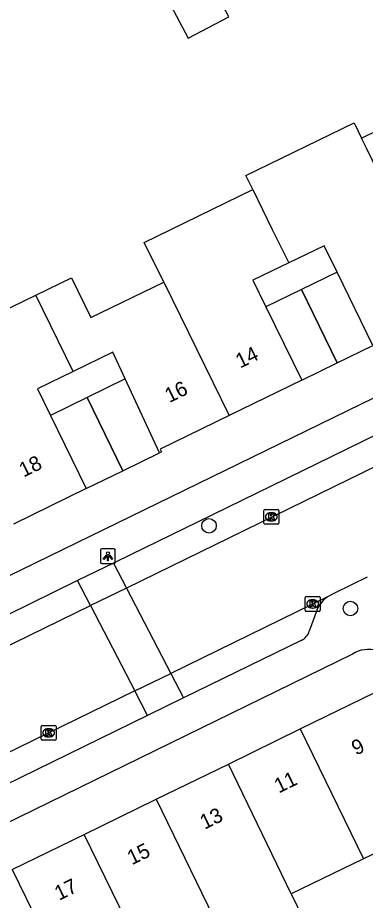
# Model space of a CAD drawing. Extents: x 160457 to 162082, y 388340 to 389736.
# Drawn here: x 161599.8 to 161623.2, y 388637.8 to 388697.4 of the extents above; entities that cross this region are included whole.
import ezdxf

# ---------------------------------------------------------------- set-up
doc = ezdxf.new("R2010")
doc.units = 0
for name, color, linetype in [('IMGEO_Boom', 7, 'Continuous'), ('IMGEO_Kolk', 7, 'Continuous'), ('IMGEO_Lichtpunt', 7, 'Continuous'), ('IMGEO_Pand', 7, 'Continuous'), ('IMGEO_Pand_nummerreeks', 7, 'Continuous'), ('IMGEO_Pand_overbouw', 7, 'Continuous'), ('IMGEO_Parkeervlak_open', 7, 'Continuous'), ('IMGEO_Rijbaan_lokaal_gesloten', 7, 'Continuous'), ('IMGEO_Rijbaan_lokaal_open', 7, 'Continuous'), ('IMGEO_Voetpad_open', 7, 'Continuous')]:
    doc.layers.add(name, color=color, linetype=linetype)

msp = doc.modelspace()

# ---------------------------------------------------------------- linework, layer by layer
at = {"layer": 'IMGEO_Boom'}
for centre in [(161612.679, 388663.122), (161622.21, 388657.541)]:
    msp.add_circle(centre, 0.489, dxfattribs=at)
at = {"layer": 'IMGEO_Kolk'}
for p, q in [((161616.38, 388663.301), (161616.38, 388664.153)), ((161616.455, 388664.227), (161617.307, 388664.227)), ((161616.868, 388664.007), (161616.893, 388664.007)), ((161617.381, 388664.153), (161617.381, 388663.301)), ((161617.307, 388663.227), (161616.455, 388663.227)), ((161616.891, 388663.447), (161616.866, 388663.447)), ((161619.241, 388658.35), (161620.093, 388658.35)), ((161619.166, 388657.424), (161619.166, 388658.276)), ((161619.654, 388658.13), (161619.679, 388658.13)), ((161620.167, 388658.276), (161620.167, 388657.424)), ((161620.093, 388657.35), (161619.241, 388657.35)), ((161619.677, 388657.57), (161619.652, 388657.57)), ((161601.374, 388648.724), (161601.374, 388649.576)), ((161601.449, 388649.65), (161602.301, 388649.65)), ((161601.862, 388649.43), (161601.887, 388649.43)), ((161602.375, 388649.576), (161602.375, 388648.724)), ((161601.885, 388648.87), (161601.86, 388648.87)), ((161602.301, 388648.65), (161601.449, 388648.65))]:
    msp.add_line(p, q, dxfattribs=at)
for points in [[(161616.38, 388663.301), (161616.38, 388664.153)], [(161616.455, 388664.227), (161617.307, 388664.227)], [(161616.701, 388663.927), (161616.824, 388663.927), (161616.824, 388663.776), (161616.954, 388663.927), (161617.118, 388663.927), (161616.972, 388663.776), (161617.125, 388663.527), (161616.973, 388663.527), (161616.888, 388663.691), (161616.824, 388663.624), (161616.824, 388663.527), (161616.701, 388663.527), (161616.701, 388663.927)], [(161617.381, 388664.153), (161617.381, 388663.301)], [(161617.307, 388663.227), (161616.455, 388663.227)], [(161619.241, 388658.35), (161620.093, 388658.35)], [(161619.166, 388657.424), (161619.166, 388658.276)], [(161619.487, 388658.05), (161619.61, 388658.05), (161619.61, 388657.899), (161619.74, 388658.05), (161619.904, 388658.05), (161619.758, 388657.899), (161619.911, 388657.65), (161619.759, 388657.65), (161619.674, 388657.814), (161619.61, 388657.747), (161619.61, 388657.65), (161619.487, 388657.65), (161619.487, 388658.05)], [(161620.167, 388658.276), (161620.167, 388657.424)], [(161620.093, 388657.35), (161619.241, 388657.35)], [(161601.374, 388648.724), (161601.374, 388649.576)], [(161601.449, 388649.65), (161602.301, 388649.65)], [(161601.695, 388649.35), (161601.818, 388649.35), (161601.818, 388649.199), (161601.948, 388649.35), (161602.112, 388649.35), (161601.966, 388649.199), (161602.119, 388648.95), (161601.967, 388648.95), (161601.882, 388649.114), (161601.818, 388649.047), (161601.818, 388648.95), (161601.695, 388648.95), (161601.695, 388649.35)], [(161602.375, 388649.576), (161602.375, 388648.724)], [(161602.301, 388648.65), (161601.449, 388648.65)]]:
    msp.add_lwpolyline(points, dxfattribs=at)
for centre, start, end in [((161616.457, 388664.151), 91.55205, 178.44795), ((161616.457, 388664.151), 91.55205, 178.44795), ((161617.305, 388664.151), 1.55205, 88.44795), ((161617.305, 388664.151), 1.55205, 88.44795), ((161616.457, 388663.303), 181.55205, 268.44795), ((161616.457, 388663.303), 181.55205, 268.44795), ((161617.305, 388663.303), 271.55205, 358.44795), ((161617.305, 388663.303), 271.55205, 358.44795), ((161619.243, 388658.274), 91.55205, 178.44795), ((161619.243, 388658.274), 91.55205, 178.44795), ((161620.091, 388658.274), 1.55205, 88.44795), ((161620.091, 388658.274), 1.55205, 88.44795), ((161619.243, 388657.426), 181.55205, 268.44795), ((161619.243, 388657.426), 181.55205, 268.44795), ((161620.091, 388657.426), 271.55205, 358.44795), ((161620.091, 388657.426), 271.55205, 358.44795), ((161601.451, 388649.574), 91.55205, 178.44795), ((161601.451, 388649.574), 91.55205, 178.44795), ((161602.299, 388649.574), 1.55205, 88.44795), ((161602.299, 388649.574), 1.55205, 88.44795), ((161601.451, 388648.726), 181.55205, 268.44795), ((161601.451, 388648.726), 181.55205, 268.44795), ((161602.299, 388648.726), 271.55205, 358.44795), ((161602.299, 388648.726), 271.55205, 358.44795)]:
    msp.add_arc(centre, 0.0765, start, end, dxfattribs=at)
for centre, major_axis, ratio, start_param, end_param in [((161616.867, 388663.727), (-0.387, 0.002), 0.722429, 4.712389, 7.853982), ((161616.892, 388663.727), (-0.39, 0.002), 0.717154, 1.570796, 4.712389), ((161619.653, 388657.85), (-0.387, 0.002), 0.722429, 4.712389, 7.853982), ((161619.678, 388657.85), (-0.39, 0.002), 0.717154, 1.570796, 4.712389), ((161601.861, 388649.15), (-0.387, 0.002), 0.722429, 4.712389, 7.853982), ((161601.886, 388649.15), (-0.39, 0.002), 0.717154, 1.570796, 4.712389)]:
    msp.add_ellipse(centre, major_axis=major_axis, ratio=ratio, start_param=start_param, end_param=end_param, dxfattribs=at)
at = {"layer": 'IMGEO_Lichtpunt'}
for p, q in [((161605.372, 388661.469), (161605.372, 388660.662)), ((161605.372, 388661.469), (161605.372, 388660.662)), ((161606.274, 388661.564), (161605.466, 388661.564)), ((161606.274, 388661.564), (161605.466, 388661.564)), ((161606.368, 388660.662), (161606.368, 388661.469)), ((161606.368, 388660.662), (161606.368, 388661.469)), ((161605.466, 388660.568), (161606.274, 388660.568)), ((161605.466, 388660.568), (161606.274, 388660.568))]:
    msp.add_line(p, q, dxfattribs=at)
for points in [[(161605.746, 388661.133), (161605.785, 388661.105), (161605.597, 388660.843), (161605.559, 388660.87), (161605.746, 388661.133)], [(161605.848, 388661.085), (161605.895, 388661.085), (161605.895, 388660.763), (161605.848, 388660.763), (161605.848, 388661.085)], [(161605.958, 388661.105), (161605.996, 388661.132), (161606.183, 388660.87), (161606.144, 388660.842), (161605.958, 388661.105)]]:
    msp.add_lwpolyline(points, dxfattribs=at)
msp.add_circle((161605.871, 388661.267), 0.0994, dxfattribs=at)
for centre, start, end in [((161605.466, 388661.469), 90, 180), ((161605.466, 388661.469), 90, 180), ((161606.274, 388661.469), 0, 90), ((161606.274, 388661.469), 0, 90), ((161605.466, 388660.662), 180, 270), ((161605.466, 388660.662), 180, 270), ((161606.274, 388660.662), 270, 0), ((161606.274, 388660.662), 270, 360)]:
    msp.add_arc(centre, 0.0946, start, end, dxfattribs=at)
at = {"layer": 'IMGEO_Pand'}
for points in [[(161611.282, 388696.039), (161614.016, 388697.476), (161612.447, 388700.459), (161609.714, 388699.023), (161611.282, 388696.039)], [(161622.965, 388689.284), (161627.44, 388691.481), (161627.768, 388690.813), (161628.29, 388689.751), (161628.775, 388688.766), (161629.222, 388688.986), (161629.306, 388688.816), (161631.693, 388689.99)], [(161615.627, 388685.813), (161615.166, 388686.753), (161622.454, 388690.325), (161622.965, 388689.284)], [(161628.647, 388677.696), (161624.245, 388686.675), (161623.705, 388687.776), (161623.294, 388688.613), (161622.965, 388689.284)], [(161609.626, 388679.559), (161608.322, 388682.241), (161615.627, 388685.813)], [(161615.627, 388685.813), (161616.946, 388683.122), (161618.05, 388680.869)], [(161628.647, 388677.696), (161623.723, 388675.289), (161621.307, 388680.231), (161620.429, 388682.027), (161618.05, 388680.869)], [(161618.05, 388680.869), (161615.637, 388679.695), (161616.515, 388677.898), (161618.93, 388672.956), (161614.03, 388670.561)], [(161601.01, 388678.696), (161603.407, 388679.862), (161604.717, 388677.169), (161609.626, 388679.559)], [(161609.626, 388679.559), (161614.03, 388670.561)], [(161593.7, 388675.14), (161601.01, 388678.696)], [(161603.526, 388673.545), (161601.01, 388678.696)], [(161614.03, 388670.561), (161609.388, 388668.292), (161609.483, 388668.105), (161609.337, 388668.037), (161607.03, 388673.03), (161606.191, 388674.845), (161603.526, 388673.545)], [(161603.526, 388673.545), (161601.116, 388672.369), (161601.994, 388670.572), (161604.408, 388665.63), (161599.501, 388663.233)], [(161618.828, 388649.414), (161623.85, 388651.87), (161628.14, 388643.09), (161623.641, 388640.909), (161623.082, 388640.638)], [(161613.988, 388647.046), (161618.828, 388649.414)], [(161618.828, 388649.414), (161623.082, 388640.638)], [(161609.131, 388644.67), (161613.988, 388647.046)], [(161618.226, 388638.284), (161613.988, 388647.046)], [(161604.275, 388642.295), (161609.131, 388644.67)], [(161609.131, 388644.67), (161613.368, 388635.929)], [(161599.426, 388639.923), (161604.275, 388642.295)], [(161608.51, 388633.574), (161604.275, 388642.295)], [(161623.082, 388640.638), (161618.226, 388638.284)], [(161599.426, 388639.923), (161603.651, 388631.218)], [(161618.226, 388638.284), (161619.006, 388636.676), (161614.148, 388634.321), (161613.368, 388635.929)]]:
    msp.add_lwpolyline(points, dxfattribs=at)
at = {"layer": 'IMGEO_Pand_overbouw'}
for points in [[(161621.307, 388680.231), (161618.919, 388679.068), (161621.327, 388674.123), (161623.723, 388675.289)], [(161616.515, 388677.898), (161618.93, 388672.956), (161621.327, 388674.123), (161618.919, 388679.068)], [(161609.337, 388668.037), (161607.03, 388673.03), (161604.46, 388671.776), (161606.872, 388666.834)], [(161601.994, 388670.572), (161604.408, 388665.63), (161606.872, 388666.834), (161604.46, 388671.776)]]:
    msp.add_lwpolyline(points, close=True, dxfattribs=at)
at = {"layer": 'IMGEO_Parkeervlak_open'}
for points in [[(161606.246, 388660.609), (161607.119, 388658.922)], [(161604.694, 388657.736), (161603.821, 388659.423)], [(161610.098, 388653.166), (161610.959, 388651.503)], [(161608.535, 388650.315), (161607.673, 388651.98)]]:
    msp.add_lwpolyline(points, dxfattribs=at)
at = {"layer": 'IMGEO_Rijbaan_lokaal_gesloten'}
for points in [[(161641.966, 388675.972), (161607.119, 388658.922)], [(161623.337, 388659.652), (161621.142, 388658.567), (161620.665, 388658.334)], [(161620.665, 388658.334), (161610.098, 388653.166)], [(161585.112, 388648.155), (161604.694, 388657.736)], [(161607.673, 388651.98), (161572.313, 388634.687), (161562.654, 388629.963)]]:
    msp.add_lwpolyline(points, dxfattribs=at)
at = {"layer": 'IMGEO_Rijbaan_lokaal_open'}
for points in [[(161607.119, 388658.922), (161604.694, 388657.736)], [(161607.119, 388658.922), (161610.098, 388653.166)], [(161604.694, 388657.736), (161607.673, 388651.98)], [(161607.673, 388651.98), (161610.098, 388653.166)]]:
    msp.add_lwpolyline(points, dxfattribs=at)
at = {"layer": 'IMGEO_Voetpad_open'}
for points in [[(161580.923, 388650.833), (161679.474, 388698.97)], [(161641.137, 388677.666), (161640.84, 388677.521), (161635.4, 388674.857), (161626.376, 388670.446), (161620.922, 388667.784), (161611.894, 388663.378), (161606.473, 388660.72), (161606.246, 388660.609)], [(161606.246, 388660.609), (161603.821, 388659.423)], [(161603.821, 388659.423), (161597.457, 388656.312), (161592.01, 388653.649), (161586.6, 388651.066)], [(161619.964, 388657.476), (161619.435, 388656.019)], [(161618.899, 388655.393), (161610.959, 388651.503)], [(161622.347, 388654.461), (161574.242, 388630.911)], [(161610.959, 388651.503), (161608.535, 388650.315)], [(161608.535, 388650.315), (161573.178, 388632.993)]]:
    msp.add_lwpolyline(points, dxfattribs=at)
for centre, radius, start, end in [((161621.783, 388656.705), 1.976, 124.46593, 157.0353), ((161618.519, 388656.26), 0.947, 293.63126, 345.22647), ((161623.435, 388652.781), 2.001, 73.40645, 122.92144)]:
    msp.add_arc(centre, radius, start, end, dxfattribs=at)

# ---------------------------------------------------------------- texts
at = {"layer": 'IMGEO_Pand_nummerreeks'}
for s, rotation, p in [('14', 26.04876, (161614.778, 388673.73)), ('16', 26.04876, (161610.007, 388671.398)), ('18', 26.03845, (161600.185, 388666.371)), ('9', 26.06608, (161622.593, 388647.604)), ('11', 26.06608, (161617.381, 388645.054)), ('13', 26.06608, (161612.378, 388642.606)), ('15', 26.06608, (161607.477, 388640.209)), ('17', 26.06608, (161602.576, 388637.811))]:
    msp.add_text(s, height=1, rotation=rotation, dxfattribs=at).set_placement(p)

doc.saveas('drawing.dxf')
